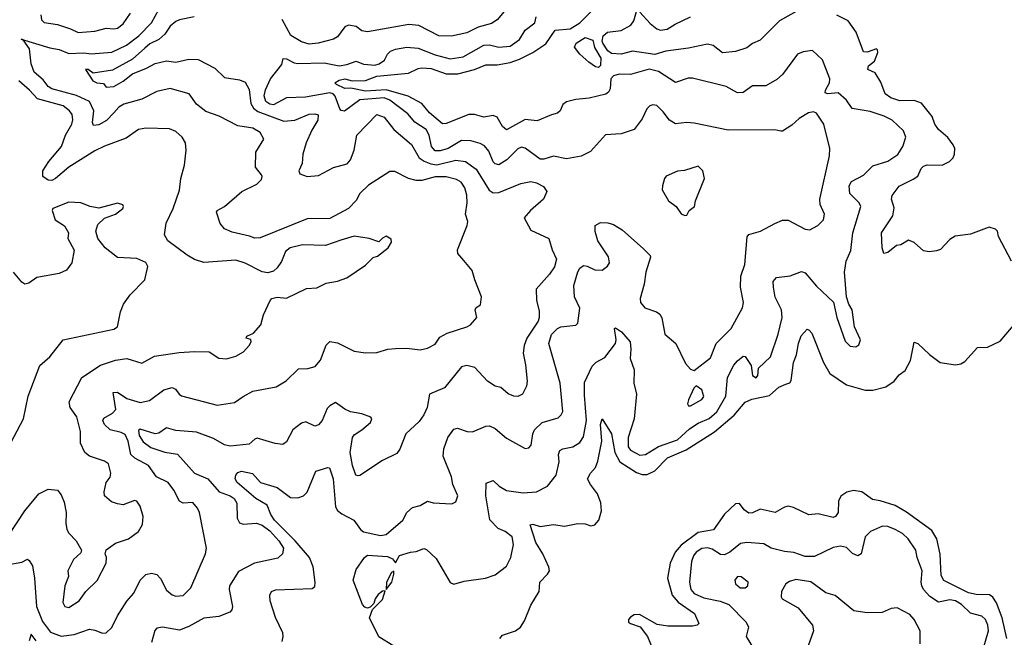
# Model space of a CAD drawing. Extents: x 1954678 to 2060275, y 904822 to 1016299.
# Tile 278 of 467: x 1989274 to 1994515, y 973501 to 976791. Entities that reach past the tile are written whole.
import ezdxf

# ---------------------------------------------------------------- set-up
doc = ezdxf.new("R2010")
doc.units = 0

msp = doc.modelspace()

# ---------------------------------------------------------------- linework, layer by layer
at = {"layer": '0CON20XD'}
for points in [[(1991891.1, 976878.9), (1991815, 976790), (1991785, 976770), (1991715, 976750), (1991655, 976720), (1991572.4, 976702.4), (1991505, 976705.4), (1991399.6, 976759.6), (1991345, 976764.7), (1991125, 976726.2), (1991095, 976731.9), (1991064.5, 976754.5), (1991025, 976761.4), (1991005, 976751.9), (1990965, 976699.5), (1990945, 976686.4), (1990863.3, 976665), (1990815, 976660.4), (1990775, 976672.5), (1990716.6, 976706.6), (1990671.9, 976791.9)], [(1993675, 976361.4), (1993630.5, 976400.5), (1993575, 976396.2), (1993561.1, 976401.1), (1993562.5, 976415), (1993584.8, 976455), (1993586.2, 976476.2), (1993547, 976577), (1993495, 976626.2), (1993445, 976618.6), (1993415, 976607.1), (1993335, 976498.9), (1993305, 976472.2), (1993245, 976438.5), (1993175, 976438.5), (1993125, 976402.4), (1993095, 976401.2), (1993035, 976434.7), (1992855, 976479.1), (1992831.7, 976478.3), (1992765, 976455.6), (1992675.3, 976515.3), (1992625, 976526.9), (1992525, 976499.5), (1992465, 976499.6), (1992435, 976491.5), (1992420.9, 976475), (1992417, 976423), (1992408.9, 976405), (1992394.2, 976394.2), (1992305, 976372), (1992235, 976365.4), (1992185, 976352.9), (1992165, 976338), (1992151.9, 976305), (1992137.7, 976292.3), (1992105, 976284.6), (1992028.3, 976251.7), (1991965, 976258.4), (1991865, 976204.4), (1991845, 976221.4), (1991815, 976271.2), (1991795, 976280.8), (1991745, 976272.2), (1991695, 976285.4), (1991665.4, 976285.4), (1991545, 976238.2), (1991525, 976236.4), (1991455.5, 976295), (1991413.9, 976343.9), (1991342.6, 976382.6), (1991225, 976417), (1991115, 976409.7), (1991036.7, 976426.7), (1991005, 976424.3), (1990960, 976445), (1990951.2, 976455), (1990975, 976469.1), (1991005, 976475.5), (1991044.3, 976465.7), (1991115, 976466.1), (1991175, 976490.5), (1991343.9, 976506.1), (1991395, 976531.4), (1991415, 976534.3), (1991465, 976530.6), (1991545, 976502.2), (1991606.9, 976503.1), (1991694.5, 976525.5), (1991755, 976550.7), (1991815, 976549.5), (1991885, 976562.5), (1991935, 976580), (1992004.8, 976615.2), (1992075, 976662.7), (1992125, 976735.4), (1992205, 976741.9), (1992255, 976773.1), (1992357.3, 976875)], [(1989352.3, 973815), (1989364, 973665), (1989396.5, 973585), (1989438.2, 973528.2), (1989495, 973506.5), (1989563.7, 973516.3), (1989645, 973543.5), (1989675, 973539.5), (1989715, 973522.2), (1989735, 973524.4), (1989765, 973552), (1989794.5, 973615), (1989845, 973692.9), (1989881.5, 973735), (1989914.7, 973805.3), (1989945, 973834.4), (1989975, 973841.5), (1990005, 973834.4), (1990023.3, 973813.3), (1990055, 973751.1), (1990085, 973727.3), (1990105, 973720.4), (1990145, 973723.5), (1990186, 973764), (1990262.9, 973945), (1990269.2, 973975), (1990230.9, 974165), (1990220.7, 974189.3), (1990195, 974218.9), (1990145, 974215.7), (1990125, 974225.8), (1990094.3, 974285), (1990065, 974326), (1990002.5, 974355), (1989960.6, 974415), (1989887.3, 974455), (1989865.3, 974475), (1989851, 974545), (1989835, 974580.7), (1989815, 974591.9), (1989755, 974605.7), (1989725.7, 974635), (1989717.3, 974655), (1989721.5, 974668.5), (1989768.9, 974695), (1989786.7, 974715), (1989772.5, 974805), (1989795, 974806.5), (1989845, 974772.7), (1989915, 974751.5), (1989965, 974761.5), (1990040.8, 974819.2), (1990085, 974830.5), (1990102.9, 974822.9), (1990122.5, 974795), (1990135, 974787.1), (1990325, 974736.9), (1990418.1, 974751.9), (1990463.3, 974783.3), (1990515, 974811.4), (1990640, 974835), (1990692.4, 974867.6), (1990759.1, 974930.9), (1990807.3, 974932.7), (1990847, 974943), (1990875, 974976.7), (1990905, 975056.7), (1990925, 975075.8), (1990965, 975068.6), (1991055, 975025.6), (1991115, 975015.8), (1991175, 975018), (1991234.1, 975035.9), (1991275, 975038.8), (1991335, 975040), (1991405, 975032), (1991445, 975041.2), (1991485, 975062), (1991511.3, 975098.7), (1991548.8, 975121.2), (1991655, 975154.2), (1991673.8, 975165), (1991707.5, 975205), (1991698, 975245), (1991703.1, 975256.9), (1991727.7, 975272.3), (1991732.5, 975315), (1991696.2, 975405), (1991683.3, 975455), (1991638.3, 975508.3), (1991606, 975545), (1991604, 975565), (1991656.7, 975695), (1991659.2, 975715), (1991646.9, 975755), (1991656.1, 975815), (1991654.6, 975855.4), (1991643.4, 975895), (1991624.5, 975925), (1991599.9, 975939.9), (1991543.5, 975953.5), (1991485, 975954.2), (1991415, 975934.7), (1991385, 975933.3), (1991344.1, 975944.1), (1991271.3, 975981.3), (1991245, 975981.9), (1991131.4, 975908.6), (1991085, 975865.4), (1991065, 975828.1), (1991024.7, 975785.3), (1990925, 975732.1), (1990805, 975730), (1990555, 975628.9), (1990525, 975627.7), (1990498.1, 975638.1), (1990405, 975658.8), (1990365, 975676.9), (1990341.4, 975705), (1990321.4, 975765), (1990326.2, 975775), (1990364.6, 975795.4), (1990456, 975875), (1990535.8, 975915), (1990560.6, 975939.4), (1990565.6, 975955), (1990561.9, 975965), (1990530, 976005), (1990531.9, 976085), (1990574.3, 976155), (1990555, 976190), (1990515, 976212.9), (1990435.5, 976225.5), (1990336.6, 976276.6), (1990265, 976301.5), (1990215, 976340), (1990175.5, 976395.5), (1990075, 976423.6), (1990005, 976408.9), (1989925, 976367.9), (1989828.5, 976341.5), (1989801.5, 976325), (1989775.9, 976295), (1989737.1, 976252.9), (1989695, 976229.7), (1989667.8, 976227.8), (1989662.4, 976242.4), (1989669.3, 976305), (1989646.7, 976355), (1989576.5, 976386.5), (1989445, 976422.2), (1989425, 976434.2), (1989399.7, 976469.7), (1989351.9, 976511.9), (1989334.8, 976555), (1989325.6, 976635.6), (1989292.5, 976682.5), (1989282.5, 976687.5), (1989435, 976640.6), (1989485, 976632.3), (1989535, 976611.4), (1989615, 976614.3), (1989655, 976608.4), (1989765, 976617.4), (1989842.3, 976655), (1989908.9, 976705), (1989975, 976773.8), (1990015, 976844.6)], [(1989386.2, 976816.2), (1989389.5, 976789.5), (1989405, 976776.2), (1989474.7, 976764.7), (1989545, 976742.1), (1989585, 976721.8), (1989675, 976729.4), (1989735, 976745.5), (1989775, 976741.2), (1989795, 976746.1), (1989825, 976769.1), (1989863.8, 976826.2)], [(1990203.6, 976806.4), (1990125, 976790.4), (1990105, 976781.1), (1990075, 976755.5), (1990046.1, 976713.9), (1990015.5, 976685), (1989967.7, 976662.3), (1989941.1, 976638.9), (1989875, 976579.7), (1989767.9, 976522.1), (1989665.7, 976505.7), (1989638.8, 976525), (1989623.8, 976526.2), (1989664, 976465), (1989685, 976454.6), (1989720, 976450), (1989735, 976431.2), (1989775, 976434.4), (1989825, 976462.9), (1989875, 976503.1), (1989948.4, 976531.6), (1989995, 976557.1), (1990055, 976571.1), (1990105, 976564.4), (1990175, 976580), (1990225, 976578.4), (1990313, 976533), (1990365, 976482.9), (1990445, 976470.5), (1990475, 976458.6), (1990495, 976418), (1990504.8, 976345), (1990519, 976319), (1990542.2, 976302.2), (1990680.7, 976249.3), (1990738.8, 976255), (1990815, 976287.5), (1990845, 976289.5), (1990863, 976283), (1990861.2, 976255), (1990828.5, 976201.5), (1990799.1, 976135), (1990782.1, 976075), (1990777.8, 976025), (1990759.4, 975985), (1990765, 975969.2), (1990804.5, 975954.5), (1990865, 975960.3), (1990945, 976004), (1991017.4, 976022.6), (1991035.5, 976044.5), (1991054.4, 976095), (1991068.2, 976175), (1991175, 976285.7), (1991215, 976271.4), (1991265.6, 976205), (1991359.1, 976125), (1991400.8, 976055), (1991426.3, 976036.3), (1991462.1, 976022.1), (1991495, 976017.4), (1991595, 976042.3), (1991647.8, 976035), (1991703.9, 975995), (1991772.8, 975882.8), (1991795, 975867.9), (1991825, 975869.4), (1991942, 975918), (1991995, 975928.2), (1992025, 975921.5), (1992061.7, 975901.7), (1992080, 975875), (1992062.9, 975835), (1991993.1, 975775), (1991959.2, 975735), (1991995, 975669.5), (1992090, 975625), (1992107.7, 975565), (1992131.5, 975515), (1992120.9, 975475), (1992094.5, 975435), (1992024, 975355), (1992024.4, 975295), (1992039.7, 975239.7), (1992039.5, 975205), (1992034.5, 975185), (1991973.5, 975095), (1991958.8, 975055), (1991953.8, 975015), (1991967.4, 974952.6), (1991975.5, 974865), (1991972, 974838), (1991950.8, 974795), (1991925, 974783.1), (1991905, 974784.4), (1991875, 974797.5), (1991835, 974830.8), (1991805, 974839.2), (1991765, 974865.6), (1991697.4, 974937.4), (1991655, 974949.4), (1991625, 974942.2), (1991535, 974829.4), (1991455.6, 974795), (1991443.1, 974725), (1991426.1, 974685), (1991399.9, 974650.1), (1991330, 974585), (1991297.5, 974502.5), (1991280.9, 974479.1), (1991205, 974442.9), (1991085, 974363.3), (1991075, 974360), (1991064, 974365), (1991045, 974416.7), (1991034, 974485), (1991045, 974565.7), (1991055, 974579.1), (1991095, 974605.6), (1991140.8, 974645), (1991148, 974665), (1991144, 974674), (1991095, 974690.8), (1991035, 974701.9), (1991005, 974715.6), (1990955, 974752), (1990925, 974734.4), (1990911.2, 974718.8), (1990885, 974655.8), (1990865, 974632.9), (1990845, 974626), (1990797.9, 974647.9), (1990775, 974641.9), (1990728.1, 974605), (1990695, 974542.5), (1990675, 974528.1), (1990633.2, 974533.2), (1990538.7, 974561.3), (1990525, 974556.5), (1990495, 974528.9), (1990395, 974519.2), (1990365, 974526.3), (1990305, 974560.3), (1990215, 974592.9), (1990105, 974602.8), (1990055, 974616.4), (1990015, 974587.9), (1989995, 974585.4), (1989915, 974609.6), (1989907.2, 974602.8), (1989910.5, 974575), (1989931.1, 974541.1), (1989971.9, 974511.9), (1990047.2, 974487.2), (1990115, 974476.7), (1990205, 974375.4), (1990275.5, 974345), (1990335.5, 974275), (1990395, 974254.7), (1990415, 974239.2), (1990429.6, 974215), (1990431.1, 974135), (1990445, 974110.8), (1990463.8, 974103.8), (1990535, 974109), (1990565, 974098.1), (1990605, 974067.4), (1990654.3, 974015), (1990677.7, 973975), (1990672.9, 973945), (1990647.4, 973922.6), (1990524.7, 973895.3), (1990438.8, 973851.2), (1990390.4, 973775), (1990389.2, 973755), (1990407.8, 973665), (1990403.5, 973646.5), (1990392, 973635), (1990335, 973611.1), (1990255, 973602.9), (1990175, 973557.5), (1990125, 973538.5), (1990035, 973554.6), (1990005, 973550), (1989993.2, 973536.8), (1989976.4, 973473.6)], [(1990671.2, 973478.8), (1990677.5, 973505), (1990674.3, 973525), (1990636, 973606), (1990606.9, 973695), (1990605.8, 973725), (1990615, 973743.8), (1990635.8, 973754.2), (1990830.8, 973760.8), (1990845, 973771.2), (1990847.6, 973792.4), (1990835.5, 973875.5), (1990816.3, 973926.3), (1990739.8, 974015), (1990630.6, 974125), (1990610.2, 974155), (1990591.3, 974205), (1990530.4, 974240.4), (1990431.8, 974325), (1990420.7, 974345), (1990424, 974365), (1990435, 974379.3), (1990455, 974386.5), (1990513.7, 974373.7), (1990556.7, 974325), (1990645, 974298.7), (1990715, 974245.8), (1990755, 974244), (1990785, 974254), (1990805, 974274.2), (1990851.2, 974385), (1990915, 974406), (1990924.1, 974404.1), (1990943.1, 974345), (1990954.6, 974195), (1990965.3, 974175.3), (1990988.8, 974158.8), (1991052.2, 974125), (1991089.1, 974075), (1991105, 974063.2), (1991195, 974043.1), (1991225, 974048.5), (1991313.1, 974125), (1991335.6, 974165), (1991365, 974192.2), (1991405, 974202.5), (1991445, 974225.6), (1991475, 974216.9), (1991575, 974212.5), (1991595, 974222.5), (1991606.5, 974255), (1991578.9, 974315), (1991571.8, 974355), (1991528.2, 974465), (1991532.3, 974505), (1991552.3, 974565), (1991585, 974608.6), (1991605, 974614.4), (1991656.3, 974596.3), (1991685, 974595.4), (1991755, 974625.5), (1991775, 974627.5), (1991805, 974612.5), (1991865, 974561.5), (1991965, 974506), (1991985, 974510), (1991996.3, 974523.7), (1992005.4, 974585), (1992013.8, 974605), (1992055.2, 974644.8), (1992140.3, 974669.7), (1992156.7, 974685), (1992165, 974703.3), (1992151.6, 974855), (1992091.6, 975065), (1992105, 975114.4), (1992136.7, 975145), (1992155, 975154.6), (1992235, 975164.2), (1992245.7, 975174.3), (1992255.5, 975254.5), (1992228.2, 975315), (1992223.1, 975375), (1992245, 975446.7), (1992255, 975466.2), (1992275, 975481.2), (1992295, 975478), (1992335, 975458.5), (1992375, 975456.7), (1992403, 975477), (1992413.1, 975495), (1992408, 975528), (1992352.3, 975612.3), (1992337, 975663), (1992337.5, 975695), (1992365, 975710), (1992405, 975708.8), (1992435, 975698.8), (1992481.7, 975671.7), (1992595, 975570), (1992630, 975535), (1992632.5, 975525), (1992607.5, 975445), (1992598.8, 975381.2), (1992576.9, 975305), (1992578.6, 975285), (1992601.2, 975255), (1992664.3, 975234.3), (1992681.7, 975221.7), (1992692.3, 975202.3), (1992708.8, 975115), (1992766.5, 975066.5), (1992818.3, 974958.3), (1992845, 974928.8), (1992865, 974921.2), (1992951, 974989), (1992980.7, 975065), (1993062, 975145), (1993121.9, 975255), (1993126.9, 975285), (1993111.4, 975365), (1993112.5, 975425), (1993134.3, 975485.7), (1993145.6, 975634.4), (1993155, 975645.8), (1993217.5, 975665), (1993294.2, 975705.8), (1993335, 975723.3), (1993365, 975723.3), (1993455, 975675.6), (1993479.1, 975670.9), (1993523.3, 975695), (1993553.3, 975725), (1993558.8, 975755), (1993535.6, 975805.6), (1993533.3, 975835), (1993584, 976065), (1993586.4, 976105), (1993554.6, 976235), (1993515, 976292.2), (1993499.1, 976299.1), (1993473.1, 976295), (1993423.3, 976265), (1993385, 976228.6), (1993335, 976197.1), (1993325, 976197.1), (1993294.3, 976204.3), (1993045, 976202.5), (1992865, 976240), (1992825, 976242.2), (1992765.5, 976235.5), (1992732.5, 976255), (1992699.3, 976299.3), (1992665, 976333.1), (1992645, 976336.9), (1992628.7, 976331.3), (1992611.9, 976315), (1992588.3, 976261.7), (1992544.2, 976205), (1992475, 976181.9), (1992392.5, 976177.5), (1992311.7, 976088.3), (1992262.8, 976062.8), (1992185, 976048.8), (1992115, 976063.6), (1992065, 976046.9), (1992045, 976046.8), (1991965, 976105.5), (1991945, 976111.8), (1991925, 976103.3), (1991867.5, 976045), (1991825, 976017.3), (1991805, 976022.2), (1991795, 976033.1), (1991770.5, 976090.5), (1991747.9, 976117.9), (1991725, 976130.9), (1991675, 976145.3), (1991625, 976147.1), (1991555, 976105.2), (1991511.9, 976091.9), (1991485, 976091.5), (1991465.8, 976115), (1991453.4, 976175), (1991437.4, 976205), (1991377.8, 976245), (1991339.9, 976289.9), (1991245, 976362.1), (1991214.9, 976374.9), (1991085, 976363.8), (1991003.8, 976303.8), (1990985, 976307.1), (1990977.7, 976315), (1990953.4, 976383.4), (1990943.5, 976395), (1990925, 976401.8), (1990795, 976378.3), (1990695, 976373.8), (1990625, 976337.6), (1990605, 976340.3), (1990583.9, 976355), (1990575.6, 976385), (1990582.5, 976417.5), (1990608.5, 976475), (1990668.9, 976551.1), (1990676.1, 976583.9), (1990695, 976582.2), (1990735, 976560.5), (1990755, 976556.7), (1990895, 976561.7), (1990975, 976544.9), (1991015, 976551.2), (1991065, 976569.6), (1991103.7, 976553.7), (1991125, 976552.8), (1991165, 976549.2), (1991188.5, 976555), (1991216.8, 976575), (1991232.2, 976607.8), (1991247.2, 976622.8), (1991275, 976634), (1991335, 976644.7), (1991395, 976638.6), (1991485, 976603.2), (1991565, 976581.9), (1991635, 976593.2), (1991745.6, 976654.4), (1991775, 976656.2), (1991825, 976644.7), (1991885, 976650.5), (1991934.4, 976685), (1991964.4, 976735), (1992016.3, 976773.7), (1992022.6, 976805)], [(1993423.8, 976843.8), (1993317.8, 976785), (1993215, 976681.5), (1993175, 976663.6), (1993145, 976641.1), (1993085, 976621.1), (1993015, 976614.3), (1992965, 976653.6), (1992935, 976660), (1992835, 976638.4), (1992713.6, 976623.6), (1992655.1, 976604.9), (1992536.5, 976623.5), (1992475, 976606.7), (1992425, 976611.2), (1992405, 976625.6), (1992377.3, 976665), (1992373.9, 976676.1), (1992380.8, 976705), (1992403.8, 976725), (1992475, 976732.5), (1992527.8, 976762.2), (1992543.3, 976785), (1992557.5, 976835)], [(1992575, 976831.4), (1992630.2, 976770.2), (1992665, 976741.4), (1992685.5, 976735.5), (1992720.2, 976739.8), (1992762.9, 976767.1), (1992845.6, 976805)], [(1994553.7, 975503.7), (1994484.4, 975635), (1994478.6, 975665), (1994468, 975675), (1994435, 975684.6), (1994335, 975648), (1994253.3, 975636.7), (1994225, 975619.1), (1994175, 975567.1), (1994155, 975558.5), (1994115, 975554.6), (1994085, 975560), (1994035, 975604.5), (1994005, 975615.5), (1993965, 975592.2), (1993941.7, 975588.3), (1993895, 975551.2), (1993873.8, 975545), (1993864.4, 975575), (1993861.9, 975655), (1993922.1, 975745), (1993928.5, 975788.5), (1993914.2, 975835), (1993918.1, 975855), (1993955.9, 975904.1), (1994029.3, 975940.7), (1994055, 975957.5), (1994071.7, 975998.3), (1994085, 976011.1), (1994105, 976017.3), (1994185, 976016), (1994224.2, 976035), (1994242.5, 976055), (1994250, 976075), (1994252.5, 976105), (1994243.6, 976123.6), (1994215, 976163.3), (1994165, 976206), (1994145.7, 976235), (1994131.4, 976275), (1994075.2, 976345.2), (1994035, 976360.3), (1993958.8, 976358.8), (1993911.4, 976375), (1993880.9, 976395), (1993858.1, 976458.1), (1993828.1, 976508.1), (1993788, 976525), (1993792.9, 976545), (1993825, 976570), (1993842.2, 976615), (1993839.5, 976629.5), (1993835, 976635.8), (1993785, 976617.5), (1993765, 976620), (1993726.8, 976725), (1993684.5, 976785), (1993624.5, 976814.5)], [(1992355, 976536), (1992339.3, 976539.3), (1992303.9, 976563.9), (1992255, 976607.5), (1992226.7, 976645), (1992236, 976665), (1992285, 976696.5), (1992325, 976681.2), (1992333.4, 976643.4), (1992368.4, 976585), (1992365, 976546.2), (1992355, 976536)], [(1989215.7, 974045), (1989302, 974175), (1989376.2, 974265), (1989425, 974289.2), (1989475, 974283.8), (1989495, 974258.8), (1989511.1, 974221.1), (1989521.2, 974165), (1989519.1, 974109.1), (1989526, 974075), (1989536.7, 974055), (1989574.1, 974014.1), (1989603.8, 973965), (1989599.1, 973950.9), (1989561.4, 973915), (1989530.8, 973855), (1989534, 973825), (1989514.4, 973775.6), (1989504.6, 973685.4), (1989515, 973665.6), (1989535, 973659.6), (1989591.4, 973695), (1989625.8, 973745), (1989685.9, 973804.1), (1989734.4, 973895), (1989735.8, 973925), (1989730, 973945), (1989735, 973966.7), (1989785, 974002), (1989853.3, 974025), (1989906.1, 974063.9), (1989928.3, 974101.7), (1989930.9, 974145), (1989915, 974198.8), (1989897.1, 974225), (1989885, 974230), (1989825, 974207.1), (1989795, 974210.8), (1989762.4, 974222.4), (1989726.2, 974255), (1989724, 974275), (1989734.2, 974325), (1989755, 974353.3), (1989760, 974375), (1989747.5, 974425), (1989725, 974438.6), (1989646.7, 974465), (1989621.2, 974485), (1989598.6, 974535), (1989597.8, 974597.8), (1989578.6, 974675), (1989543.8, 974725), (1989537.5, 974755), (1989605.4, 974884.6), (1989705, 974950.4), (1989785, 974976.1), (1989845, 974985.3), (1989925, 974961.1), (1989991.7, 974998.3), (1990122.5, 975017.5), (1990205, 975023.8), (1990282, 975022), (1990335, 974987.5), (1990375, 974983.3), (1990425, 974997.5), (1990465, 975021.1), (1990496.5, 975055), (1990505.7, 975075), (1990505, 975086.7), (1990480, 975095), (1990483.3, 975105), (1990519.4, 975120.6), (1990558.1, 975165), (1990572.3, 975217.7), (1990606.7, 975295), (1990616.7, 975305), (1990645, 975312.9), (1990695, 975307.1), (1990801.7, 975358.3), (1990855, 975362.2), (1990905, 975386.7), (1990965, 975397.5), (1991015, 975416.2), (1991115, 975482.5), (1991155, 975523.8), (1991178.3, 975531.7), (1991236.2, 975575), (1991253.3, 975605), (1991251.7, 975621.7), (1991225, 975636.7), (1991205, 975627.5), (1991185, 975606.7), (1991135, 975624.3), (1991055, 975638.1), (1990983.7, 975616.3), (1990902.8, 975587.2), (1990779.3, 975590.7), (1990714.2, 975575.8), (1990689.5, 975555), (1990667.6, 975502.4), (1990645, 975468), (1990625, 975450.8), (1990595, 975442.9), (1990565, 975448.1), (1990475, 975494.5), (1990425, 975508.8), (1990255, 975496.9), (1990205, 975512.5), (1990165, 975536), (1990062.9, 975612.9), (1990044.5, 975645), (1990053.3, 975706.7), (1990091.8, 975785), (1990125, 975882.5), (1990132.2, 975945), (1990151.9, 976015), (1990161.1, 976095), (1990157.1, 976135), (1990138.6, 976165), (1990105, 976194.3), (1990070.8, 976209.2), (1989945, 976212.5), (1989906.7, 976205), (1989840.9, 976159.1), (1989725, 976117.5), (1989675, 976092.9), (1989536.5, 976005), (1989464.5, 975945), (1989445, 975934.7), (1989425.5, 975935.5), (1989397.5, 975955), (1989397.8, 975985), (1989428.9, 976035), (1989496.2, 976115), (1989518.9, 976175), (1989552, 976235), (1989557.4, 976257.4), (1989553.2, 976285), (1989539.6, 976305), (1989505, 976331.8), (1989368.4, 976368.4), (1989326.5, 976415), (1989269.6, 976465)], [(1991265, 973454), (1991185, 973503.1), (1991135.9, 973605), (1991151.6, 973648.4), (1991205, 973702), (1991218.8, 973748.8), (1991205, 973745.8), (1991182.2, 973727.8), (1991166.5, 973705), (1991159.1, 973680.9), (1991139.5, 973660.5), (1991125, 973656.5), (1991110.9, 973660.9), (1991099.2, 973675), (1991048.6, 973805), (1991065, 973862.5), (1991109.4, 973925), (1991125, 973937.7), (1991231.3, 973931.3), (1991258.2, 973918.2), (1991275, 973896.7), (1991295, 973935.8), (1991355, 973954.3), (1991385, 973956.9), (1991425, 973974.2), (1991439.1, 973969.1), (1991491.3, 973921.3), (1991565, 973793.3), (1991585, 973783.8), (1991639.7, 973800.3), (1991754.3, 973815.7), (1991805, 973834.2), (1991865, 973880), (1991888.9, 973925), (1991902.7, 973995), (1991895.6, 974035), (1991857.5, 974065), (1991820.8, 974080.8), (1991775.9, 974125.9), (1991756.1, 974255), (1991757.7, 974322.3), (1991795, 974335.8), (1991826, 974306), (1991865, 974282.7), (1991955, 974270.4), (1992025, 974276.1), (1992083.4, 974306.6), (1992130, 974365), (1992145.2, 974434.8), (1992141.6, 974475), (1992148.9, 974495), (1992165, 974504.5), (1992219.2, 974515), (1992255, 974537.5), (1992275, 974568), (1992290.5, 974655), (1992281.2, 974791.2), (1992281.3, 974858.7), (1992320.8, 974945), (1992342.9, 974967.1), (1992388.5, 974991.5), (1992445.4, 975065), (1992449.4, 975085), (1992440, 975145), (1992445, 975150), (1992477.5, 975127.5), (1992523.3, 975075), (1992527.8, 975035), (1992523.8, 974985), (1992544.5, 974925), (1992542.9, 974855), (1992557.1, 974795), (1992544.2, 974665), (1992513, 974565), (1992512.4, 974515), (1992525, 974498.1), (1992575, 974470.3), (1992605, 974475.3), (1992675, 974517.5), (1992775, 974551.7), (1992839.4, 974610.6), (1992885, 974641.9), (1992945, 974667), (1992985, 974701.9), (1993032.5, 974785), (1993042.5, 974885), (1993075, 974950), (1993095, 974974.2), (1993125, 974998.8), (1993135, 974996.7), (1993167.7, 974947.7), (1993174.3, 974895), (1993195, 974882.5), (1993202.5, 974895), (1993206.2, 974935), (1993270, 974995), (1993312.1, 975115), (1993333.1, 975205), (1993328.7, 975245), (1993295, 975312.5), (1993286.5, 975365), (1993285, 975396.7), (1993302.3, 975417.7), (1993374.6, 975425.4), (1993435, 975448.9), (1993455, 975442.9), (1993515, 975371.9), (1993605.8, 975285.8), (1993623.3, 975205), (1993668.8, 975078.8), (1993695, 975052), (1993725, 975048.8), (1993740.5, 975059.5), (1993749.2, 975085), (1993717.5, 975155), (1993705.6, 975245), (1993687.5, 975275), (1993676, 975315), (1993664.5, 975445), (1993673.6, 975505), (1993698.5, 975561.5), (1993708.7, 975655), (1993751.5, 975795), (1993742.5, 975815), (1993693.3, 975865), (1993688.9, 975905), (1993701.4, 975928.6), (1993765, 975963.1), (1993815, 976011.4), (1993895, 976037.8), (1993948, 976072), (1993975, 976115.8), (1993991.8, 976165), (1993978.5, 976198.5), (1993918.1, 976255), (1993876.4, 976276.4), (1993801.2, 976301.2), (1993705, 976318.2), (1993675, 976361.4)], [(1992815, 975747.5), (1992825, 975750), (1992837.5, 975775), (1992866, 975795), (1992872, 975825), (1992918.8, 975945), (1992910, 975985), (1992885, 976010), (1992812.2, 975987.8), (1992775, 975984.1), (1992715, 975956.9), (1992706.1, 975945), (1992695.6, 975905), (1992693.8, 975885), (1992728, 975825), (1992768, 975795), (1992795, 975756.7), (1992815, 975747.5)], [(1989195, 974476.7), (1989295.4, 974664.6), (1989319.6, 974785), (1989381.3, 974948.7), (1989434.6, 974995.4), (1989505, 975085.6), (1989775, 975141.9), (1989794, 975155), (1989811.5, 975235), (1989827.1, 975275), (1989862.5, 975325), (1989940.6, 975405), (1989956.3, 975476.3), (1989945, 975496.7), (1989898.5, 975518.5), (1989794, 975524), (1989728.8, 975575), (1989690, 975625), (1989680, 975665), (1989690.7, 975699.3), (1989726, 975734), (1989785, 975754.3), (1989823.3, 975785), (1989827.5, 975795), (1989822.5, 975805), (1989795, 975813.8), (1989695, 975786.2), (1989650, 975795), (1989600, 975815), (1989535, 975818.1), (1989450, 975785), (1989446.7, 975775), (1989462.5, 975725), (1989512.3, 975692.3), (1989533.3, 975655), (1989531.2, 975625), (1989563.6, 975563.6), (1989552.5, 975495), (1989523, 975457), (1989485, 975438), (1989365, 975417.5), (1989323.2, 975386.8), (1989301.7, 975381.7), (1989285, 975392), (1989240.8, 975445)], [(1991830, 973495), (1991845, 973511.4), (1991913.3, 973535), (1991940, 973555), (1991961.3, 973588.7), (1991995, 973671.2), (1992038.9, 973745), (1992043.3, 973795), (1992083.9, 973836.1), (1992093.6, 973855), (1992091.5, 973875), (1992058.9, 973945), (1992022, 974005), (1991990.6, 974099.4), (1992005, 974102.9), (1992045, 974091.4), (1992115, 974101.4), (1992175, 974092.5), (1992245, 974107.1), (1992284.2, 974104.2), (1992315, 974094), (1992335, 974100), (1992357.1, 974125), (1992371.8, 974175), (1992366.7, 974216.7), (1992349.2, 974265), (1992312.2, 974315), (1992296.7, 974345), (1992311.8, 974375), (1992339.2, 974405), (1992351.5, 974438.5), (1992372, 974545), (1992366.2, 974633.8), (1992375, 974663.8), (1992425, 974584.2), (1992442.6, 974485), (1992469.4, 974435), (1992558.2, 974378.2), (1992587.2, 974367.2), (1992615, 974367), (1992655, 974387.7), (1992723.2, 974456.8), (1992820.9, 974499.1), (1992973.3, 974595), (1993076.4, 974683.6), (1993135, 974752.9), (1993171, 974769), (1993265, 974789.3), (1993315, 974833.1), (1993351.5, 974848.5), (1993373, 974857), (1993381.3, 974868.7), (1993393.9, 974965), (1993409.4, 975005), (1993419.5, 975065), (1993433.3, 975106.7), (1993465, 975141.9), (1993476.9, 975136.9), (1993490.1, 975120.1), (1993552.1, 974965), (1993586.4, 974906.4), (1993675, 974846.4), (1993775, 974816.5), (1993815, 974816.9), (1993885, 974835.6), (1993928.1, 974865), (1993955, 974898.2), (1993987.5, 974922.5), (1994015.5, 974975), (1994035, 975072.5), (1994055, 975066.2), (1994117, 975007), (1994174.3, 974964.3), (1994255, 974951.4), (1994283, 974957), (1994305, 974970), (1994372.5, 975045), (1994425, 975046), (1994492.2, 975077.8), (1994584, 975185)], [(1992845, 974734.2), (1992905, 974768), (1992916.4, 974783.6), (1992905, 974818.8), (1992875, 974840), (1992862.3, 974827.7), (1992833.8, 974765), (1992828.8, 974745), (1992834.3, 974734.3), (1992845, 974734.2)], [(1994529, 973495), (1994503.9, 973605), (1994473.2, 973685), (1994453.7, 973713.7), (1994436.1, 973726.1), (1994365, 973729.4), (1994325, 973738.1), (1994192.4, 973802.4), (1994179.1, 973829.1), (1994173.7, 973943.7), (1994155.3, 974025), (1994129.3, 974069.3), (1993995, 974167.5), (1993935, 974202.3), (1993855, 974228.2), (1993813.9, 974233.9), (1993756, 974275), (1993712.7, 974282.7), (1993676.3, 974273.7), (1993645, 974253.1), (1993632, 974225), (1993630.5, 974165), (1993617.1, 974145), (1993605, 974139.1), (1993525, 974158.1), (1993475, 974152.2), (1993392.8, 974192.8), (1993365, 974199.2), (1993345, 974194.7), (1993295, 974166.3), (1993215, 974183.7), (1993175, 974164.2), (1993155, 974162.4), (1993129.9, 974179.9), (1993105, 974212.9), (1993085, 974211.8), (1993025, 974157.2), (1992967.4, 974072.6), (1992885, 974058.7), (1992795, 973992), (1992763.6, 973955), (1992736.1, 973895), (1992721.5, 973815), (1992748, 973725), (1992778.6, 973688.6), (1992866.7, 973626.7), (1992888.8, 973575), (1992880, 973565), (1992855, 973559.6), (1992725, 973560), (1992668.1, 973568.1), (1992572.6, 973622.6), (1992545, 973620.5), (1992525, 973608.5), (1992514.5, 973595), (1992515, 973582), (1992525, 973573.5), (1992576.5, 973556.5), (1992615.4, 973505), (1992644.4, 973435)], [(1994403, 973437), (1994430.8, 973535), (1994428.1, 973565), (1994415.3, 973595), (1994395, 973613.1), (1994335, 973630), (1994286.7, 973675), (1994255, 973694.8), (1994225, 973700.8), (1994165, 973688.4), (1994118.7, 973718.7), (1994085.4, 973755), (1994076, 973775), (1994072.4, 973795), (1994077.5, 973855), (1994050.6, 973925), (1994044.6, 973965), (1994003.8, 974025), (1993972.9, 974052.9), (1993935, 974075.3), (1993895, 974091.2), (1993867.1, 974092.9), (1993802.5, 974065), (1993774.3, 974035.7), (1993753.3, 973945), (1993735, 973935.4), (1993707.6, 973947.6), (1993675, 973978.5), (1993643.7, 973986.3), (1993605, 973979.4), (1993505, 973930.5), (1993455, 973930.4), (1993395, 973952.7), (1993345, 973956.9), (1993275, 973975.5), (1993235, 973997.7), (1993145, 974005.6), (1993110.3, 973999.7), (1993055, 973954.5), (1993025, 973939.1), (1993005, 973942.1), (1992959.9, 973969.9), (1992935, 973977.1), (1992905, 973974.1), (1992874.6, 973955), (1992860, 973935), (1992849.6, 973905), (1992840, 973795), (1992847.2, 973755), (1992865, 973734.7), (1992915, 973711.1), (1993003.1, 973693.1), (1993048.1, 973675), (1993140.9, 973580.9), (1993154.2, 973555), (1993140.6, 973505), (1993195.5, 973415)], [(1989225, 973890.8), (1989285, 973900), (1989315, 973916), (1989325, 973910), (1989342.2, 973882.2), (1989352.3, 973815)], [(1991225, 973754.4), (1991254.7, 973795), (1991266.1, 973836.1), (1991265, 973853.3), (1991252.7, 973845), (1991227.4, 973795), (1991225, 973754.4)], [(1993135, 973763.3), (1993149.4, 973775), (1993150.9, 973795), (1993115, 973822.9), (1993095, 973824.2), (1993080.6, 973805), (1993084.5, 973785), (1993110, 973765), (1993135, 973763.3)], [(1994068.1, 973465), (1994067.5, 973535), (1994035.6, 973595), (1994011.7, 973621.7), (1993945, 973657.5), (1993913.3, 973653.3), (1993865, 973633.6), (1993785, 973631.5), (1993715, 973641.1), (1993615, 973723.8), (1993565, 973738.1), (1993485, 973795.4), (1993405, 973808), (1993371.8, 973798.2), (1993353.1, 973785), (1993329.6, 973745), (1993326.7, 973716.7), (1993333.1, 973705), (1993417.9, 973657.9), (1993494.3, 973565), (1993499.4, 973535), (1993471.1, 973455)], [(1989361.7, 973481.7), (1989335, 973516.7), (1989325, 973482.5)]]:
    msp.add_lwpolyline(points, dxfattribs=at)

doc.saveas('drawing.dxf')
